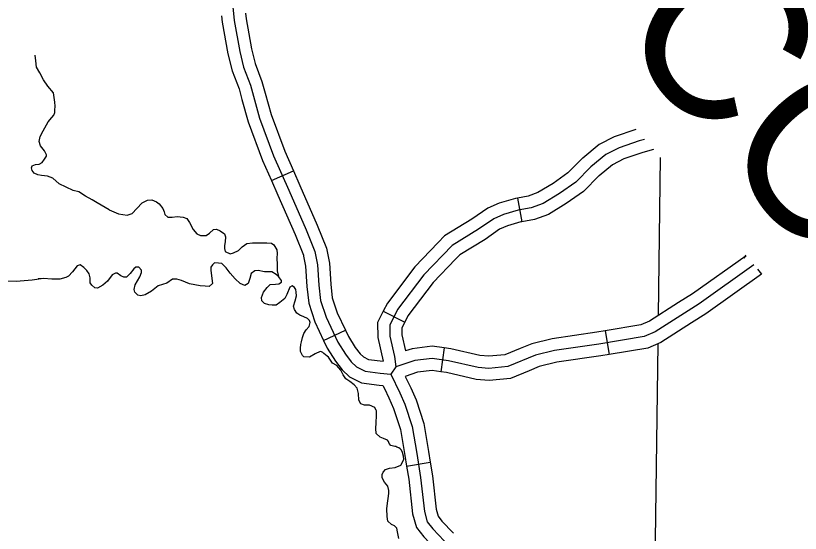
# Model space of a CAD drawing. Extents: x 8749 to 11879, y 13275 to 15339.
# Drawn here: x 10023.2 to 10121.1, y 13910.2 to 13974.8 of the extents above; entities that cross this region are included whole.
import ezdxf

# ---------------------------------------------------------------- set-up
doc = ezdxf.new("R2010")
doc.units = 0
for name, color, linetype in [('Level 32', 7, 'Continuous'), ('Level 35', 7, 'Continuous'), ('Level 45', 7, 'Continuous'), ('Level 46', 7, 'Continuous'), ('Level 5', 7, 'Continuous'), ('R_Draft', 7, 'Continuous')]:
    doc.layers.add(name, color=color, linetype=linetype)

msp = doc.modelspace()

# ---------------------------------------------------------------- linework, layer by layer
at = {"layer": 'Level 32'}
for points in [[(10050.288, 13975.858), (10050.471, 13974.164), (10051.165, 13970.32), (10051.641, 13968.344), (10052.511, 13966.111), (10053.644, 13961.974), (10055.4, 13957.289), (10057.301, 13952.999), (10059.458, 13948.058), (10060.555, 13945.349), (10060.884, 13943.702), (10061.031, 13941.14), (10061.25, 13939.236), (10061.945, 13937.15), (10063.407, 13934.039), (10064.358, 13932.538), (10065.089, 13931.586), (10065.748, 13930.964), (10066.808, 13930.415), (10068.709, 13930.195), (10070.026, 13930.075), (10071.159, 13927.732), (10071.781, 13926.305), (10072.695, 13923.523), (10073.267, 13920.155)], [(10073.267, 13920.155), (10073.742, 13917.154), (10074.217, 13912.908), (10074.583, 13911.626), (10075.278, 13910.748), (10076.704, 13909.247), (10077.801, 13908.039), (10078.203, 13906.868), (10078.569, 13905.133), (10079.775, 13899.752), (10079.995, 13898.105), (10079.446, 13896.312), (10078.313, 13893.457), (10077.837, 13891.114), (10078.166, 13888.369), (10078.369, 13886.769)]]:
    msp.add_lwpolyline(points, dxfattribs=at)
at = {"layer": 'Level 35'}
for points in [[(10027.272, 13961.543), (10027.703, 13962.056), (10027.972, 13962.353), (10028.08, 13962.677), (10028.08, 13963), (10028.134, 13963.486), (10028.08, 13963.999), (10027.919, 13965.159), (10027.218, 13965.968), (10026.679, 13966.778), (10026.22, 13967.641), (10025.816, 13968.37), (10025.708, 13969.125), (10025.654, 13969.854)], [(10034.883, 13950.573), (10033.363, 13951.409), (10032.743, 13951.814), (10031.908, 13952.245), (10031.072, 13952.785), (10030.371, 13952.947), (10029.509, 13953.379), (10028.646, 13953.81), (10027.838, 13954.512), (10027.191, 13954.755), (10026.436, 13954.836), (10025.951, 13954.917), (10025.52, 13955.132), (10025.277, 13955.456), (10025.169, 13955.78), (10025.25, 13956.023), (10025.655, 13956.212), (10026.113, 13956.266), (10026.49, 13956.455), (10026.814, 13956.859), (10027.029, 13957.237), (10027.056, 13957.426), (10026.787, 13957.912), (10026.301, 13958.532), (10026.14, 13959.072), (10026.247, 13959.719), (10026.625, 13960.394), (10027.029, 13961.139), (10027.272, 13961.543)], [(10034.883, 13950.573), (10036.042, 13950.06), (10037.12, 13949.898), (10037.74, 13950.087), (10038.306, 13950.708), (10039.007, 13951.409), (10039.654, 13951.76), (10040.193, 13951.814), (10040.759, 13951.571), (10041.109, 13951.301), (10041.567, 13950.735), (10041.756, 13950.303), (10041.837, 13949.952), (10042.214, 13949.628), (10042.726, 13949.628), (10043.346, 13949.736), (10044.101, 13949.628), (10044.559, 13949.493), (10044.91, 13948.981), (10045.341, 13948.09), (10045.826, 13947.551), (10046.257, 13947.335), (10046.958, 13947.362), (10047.39, 13947.659), (10047.875, 13948.09), (10048.252, 13948.144), (10048.71, 13947.955), (10049.249, 13947.578), (10049.384, 13947.2), (10049.33, 13946.552), (10049.249, 13946.094), (10049.249, 13945.743), (10049.33, 13945.338), (10049.977, 13945.068), (10050.381, 13945.176), (10051.001, 13945.5), (10051.46, 13945.932), (10052.053, 13946.337), (10052.753, 13946.418), (10053.562, 13946.444), (10054.532, 13946.418), (10055.125, 13946.391), (10055.422, 13946.175), (10055.799, 13945.554), (10055.853, 13945.122), (10055.799, 13944.529), (10055.826, 13943.746), (10055.853, 13942.964), (10056.001, 13942.256)], [(10054.263, 13942.828), (10053.468, 13942.971), (10053.034, 13942.948), (10052.576, 13942.628), (10052.416, 13942.01), (10052.233, 13941.346), (10051.821, 13941.117), (10051.204, 13941.369), (10050.586, 13941.941), (10049.969, 13942.651), (10049.466, 13943.314), (10048.917, 13943.864), (10048.528, 13943.887), (10048.025, 13943.933), (10047.751, 13943.704), (10047.568, 13943.383), (10047.568, 13943.017), (10047.682, 13941.987), (10047.773, 13941.369), (10047.339, 13941.002), (10046.836, 13941.025), (10046.241, 13941.071), (10044.892, 13941.323), (10043.908, 13941.735), (10043.314, 13941.918), (10042.765, 13941.918), (10042.056, 13941.391), (10041.004, 13941.071), (10040.135, 13940.43), (10039.357, 13939.972), (10038.808, 13939.835), (10038.465, 13939.926), (10038.077, 13940.293), (10037.985, 13940.636), (10038.122, 13941.185), (10038.694, 13942.193), (10038.9, 13942.719), (10038.923, 13943.04), (10038.58, 13943.406), (10038.191, 13943.406), (10037.939, 13943.2), (10037.505, 13942.605), (10037.025, 13942.147), (10036.704, 13942.147), (10036.338, 13942.307), (10035.881, 13942.651), (10035.675, 13942.673), (10035.241, 13942.445), (10034.646, 13941.643), (10034.097, 13941.163), (10033.411, 13940.773), (10033.068, 13940.842), (10032.725, 13941.14), (10032.519, 13941.46), (10032.519, 13942.055), (10032.382, 13942.559), (10032.085, 13942.994), (10031.719, 13943.36), (10031.261, 13943.681), (10030.895, 13943.589), (10030.575, 13943.2), (10030.278, 13942.811), (10029.798, 13942.261), (10029.478, 13942.101), (10028.702, 13941.895), (10027.717, 13941.918), (10026.687, 13941.987), (10026.001, 13941.964)], [(10063.282, 13931.148), (10062.755, 13931.446), (10062.239, 13932.162), (10062.08, 13932.321), (10061.682, 13932.639), (10061.538, 13932.778), (10061.365, 13932.848), (10061.221, 13932.867), (10060.575, 13932.595), (10059.889, 13932.183), (10059.18, 13932.229), (10059.02, 13932.366), (10058.745, 13932.87), (10058.745, 13933.305), (10058.791, 13933.74), (10058.882, 13934.083), (10058.997, 13934.61), (10059.18, 13935.113), (10059.477, 13935.571), (10059.843, 13936.006), (10059.957, 13936.487), (10059.889, 13936.739), (10059.637, 13936.99), (10059.18, 13937.219), (10058.677, 13937.403), (10058.311, 13937.677), (10057.991, 13938.135), (10057.899, 13938.547), (10058.105, 13939.211), (10058.242, 13939.829), (10058.196, 13940.287), (10058.173, 13940.63), (10057.991, 13940.859), (10057.716, 13941.088), (10057.419, 13940.905), (10057.03, 13940.012), (10056.778, 13939.486), (10056.184, 13938.982), (10055.704, 13938.684), (10055.223, 13938.662), (10054.789, 13938.707), (10054.24, 13938.868), (10053.943, 13939.188), (10053.897, 13939.6), (10054.126, 13940.287), (10054.606, 13940.882), (10054.972, 13941.248), (10055.612, 13941.294), (10056.069, 13941.317), (10056.367, 13941.546), (10056.367, 13941.752), (10056.001, 13942.256), (10055.704, 13942.507), (10055.155, 13942.805), (10054.743, 13942.828), (10054.263, 13942.828)], [(10026.687, 13941.987), (10025.279, 13941.781), (10024.753, 13941.735), (10023.266, 13941.62), (10022.1, 13941.643)], [(10071.476, 13920.283), (10071.358, 13920.589), (10071.198, 13920.727), (10071.019, 13920.88), (10070.796, 13920.934), (10070.662, 13921.019), (10070.544, 13921.048), (10070.361, 13921.094), (10070.041, 13921.14), (10069.812, 13921.392), (10069.743, 13921.644), (10069.606, 13921.804), (10069.126, 13922.033), (10068.714, 13922.216), (10068.211, 13922.674), (10068.142, 13923.292), (10068.211, 13924.001), (10068.257, 13924.917), (10068.234, 13925.489), (10068.211, 13925.512), (10068.028, 13925.879), (10067.365, 13926.176), (10066.725, 13926.176), (10066.267, 13926.359), (10066.038, 13926.817), (10065.993, 13927.641), (10065.81, 13928.328), (10065.444, 13928.74), (10064.895, 13929.129), (10064.415, 13929.473), (10064.094, 13929.953), (10063.778, 13930.571), (10063.282, 13931.148)], [(10071.017, 13909.556), (10070.863, 13910.409), (10070.794, 13910.867), (10070.474, 13911.119), (10070.131, 13911.325), (10069.65, 13911.737), (10069.559, 13912.309), (10069.513, 13913.271), (10069.605, 13913.98), (10069.719, 13914.827), (10069.788, 13915.217), (10069.765, 13915.56), (10069.65, 13916.086), (10069.239, 13916.567), (10068.964, 13917.14), (10068.964, 13917.529), (10069.056, 13917.849), (10069.353, 13918.147), (10069.879, 13918.33), (10070.565, 13918.421), (10071.297, 13918.696), (10071.655, 13919.409), (10071.595, 13919.846), (10071.476, 13920.283)]]:
    msp.add_lwpolyline(points, dxfattribs=at)
at = {"layer": 'Level 45'}
for p, q in [((10055.131, 13954.194), (10057.874, 13955.409)), ((10085.847, 13952.013), (10086.384, 13949.062)), ((10115.81, 13943.169), (10116.278, 13942.51)), ((10069.081, 13937.903), (10071.765, 13936.562)), ((10061.64, 13934.273), (10064.355, 13935.55)), ((10096.8, 13935.47), (10097.297, 13932.512)), ((10076.684, 13933.321), (10076.26, 13930.351)), ((10071.995, 13918.598), (10074.958, 13919.067))]:
    msp.add_line(p, q, dxfattribs=at)
for points in [[(10048.896, 13974.77), (10048.985, 13973.949), (10049.697, 13970.011), (10050.206, 13967.894), (10051.085, 13965.639), (10051.448, 13964.313)], [(10051.879, 13975.092), (10051.956, 13974.378), (10052.634, 13970.629), (10053.075, 13968.793), (10053.937, 13966.583), (10054.342, 13965.106)], [(10054.342, 13965.106), (10055.073, 13962.437), (10056.789, 13957.857), (10057.874, 13955.409)], [(10051.448, 13964.313), (10052.216, 13961.512), (10054.01, 13956.722), (10055.131, 13954.194)], [(10100.609, 13960.596), (10100.601, 13960.594), (10097.925, 13959.662), (10096.042, 13958.699), (10093.996, 13957.012), (10093.923, 13956.938)], [(10101.709, 13959.334), (10101.039, 13959.158), (10098.516, 13958.279), (10096.871, 13957.438), (10095.006, 13955.9), (10093.104, 13953.997), (10091.093, 13952.591), (10089.046, 13951.347), (10087.546, 13950.798), (10085.938, 13950.505), (10084.073, 13949.993), (10082.866, 13949.443), (10080.965, 13948.126), (10077.674, 13946.113), (10074.163, 13942.452), (10070.873, 13938.133), (10069.885, 13936.156), (10069.922, 13934.802), (10070.47, 13932.276), (10070.653, 13930.959)], [(10102.809, 13958.073), (10101.478, 13957.722), (10099.107, 13956.897), (10097.699, 13956.176), (10096.016, 13954.789), (10096.045, 13954.818)], [(10093.923, 13956.938), (10092.137, 13955.151), (10090.273, 13953.848), (10088.392, 13952.705), (10087.151, 13952.251), (10085.847, 13952.013)], [(10057.874, 13955.409), (10058.674, 13953.603), (10060.841, 13948.64), (10061.999, 13945.782), (10062.08, 13945.374)], [(10096.045, 13954.818), (10094.072, 13952.843), (10091.913, 13951.334), (10089.699, 13949.989), (10087.942, 13949.345), (10086.384, 13949.062)], [(10055.131, 13954.194), (10055.928, 13952.395), (10058.076, 13947.476), (10059.112, 13944.917), (10059.138, 13944.786)], [(10085.847, 13952.013), (10085.604, 13951.969), (10083.56, 13951.407), (10082.122, 13950.753), (10080.145, 13949.383), (10076.725, 13947.291), (10075.935, 13946.467)], [(10086.384, 13949.062), (10086.271, 13949.041), (10084.585, 13948.578), (10083.61, 13948.134), (10081.784, 13946.868), (10078.622, 13944.934), (10078.1, 13944.39)], [(10075.935, 13946.467), (10073.022, 13943.429), (10069.594, 13938.93), (10069.081, 13937.903)], [(10062.08, 13945.374), (10062.376, 13943.893), (10062.526, 13941.269), (10062.722, 13939.563), (10063.34, 13937.708), (10064.355, 13935.55)], [(10059.138, 13944.786), (10059.393, 13943.511), (10059.536, 13941.011), (10059.778, 13938.91), (10060.55, 13936.592), (10061.64, 13934.273)], [(10078.1, 13944.39), (10075.305, 13941.475), (10072.151, 13937.336), (10071.765, 13936.562)], [(10114.362, 13944.829), (10107.662, 13940.074), (10105.934, 13938.979)], [(10115.353, 13943.693), (10108.499, 13938.828), (10103.014, 13935.351), (10101.661, 13934.765), (10095.993, 13933.814), (10090.472, 13933.008), (10088.095, 13932.423), (10084.621, 13930.995), (10082.281, 13930.776), (10080.928, 13930.885), (10077.235, 13931.727), (10075.187, 13932.02), (10073.03, 13931.764), (10070.653, 13930.959), (10070.026, 13930.075)], [(10116.278, 13942.51), (10109.335, 13937.583), (10107.541, 13936.445)], [(10105.934, 13938.979), (10102.31, 13936.681), (10101.232, 13936.214), (10096.8, 13935.47)], [(10069.081, 13937.903), (10068.376, 13936.491), (10068.426, 13934.621), (10069.068, 13931.664)], [(10071.765, 13936.562), (10071.395, 13935.822), (10071.418, 13934.983), (10071.859, 13932.951)], [(10107.541, 13936.445), (10103.718, 13934.021), (10102.089, 13933.316), (10097.297, 13932.512)], [(10064.355, 13935.55), (10064.725, 13934.762), (10065.589, 13933.398), (10066.206, 13932.595), (10066.625, 13932.199), (10067.253, 13931.873), (10069.068, 13931.664)], [(10096.8, 13935.47), (10095.761, 13935.296), (10090.183, 13934.482), (10087.628, 13933.853), (10086.172, 13933.254)], [(10061.64, 13934.273), (10062.09, 13933.315), (10063.127, 13931.678), (10063.973, 13930.578), (10064.871, 13929.729), (10066.363, 13928.956), (10068.555, 13928.703), (10069.045, 13928.658), (10069.234, 13928.267)], [(10076.684, 13933.321), (10075.205, 13933.533), (10072.697, 13933.235), (10071.859, 13932.951)], [(10086.172, 13933.254), (10084.258, 13932.468), (10082.272, 13932.281), (10081.157, 13932.372), (10077.508, 13933.203), (10076.684, 13933.321)], [(10097.297, 13932.512), (10096.226, 13932.332), (10090.76, 13931.535), (10088.562, 13930.993), (10087.313, 13930.48)], [(10076.26, 13930.351), (10075.169, 13930.507), (10073.363, 13930.293), (10071.837, 13929.776)], [(10087.313, 13930.48), (10084.984, 13929.523), (10082.291, 13929.27), (10080.7, 13929.399), (10076.962, 13930.251), (10076.26, 13930.351)], [(10071.837, 13929.776), (10072.523, 13928.358), (10073.184, 13926.839), (10074.155, 13923.884), (10074.747, 13920.398), (10074.958, 13919.067)], [(10069.234, 13928.267), (10069.796, 13927.106), (10070.378, 13925.77), (10071.235, 13923.161), (10071.786, 13919.912), (10071.995, 13918.597)], [(10071.995, 13918.597), (10072.255, 13916.953), (10072.74, 13912.616), (10073.222, 13910.929), (10074.143, 13909.764), (10075.605, 13908.226), (10075.637, 13908.19)], [(10074.958, 13919.067), (10075.229, 13917.355), (10075.694, 13913.199), (10075.944, 13912.324), (10076.412, 13911.732), (10077.803, 13910.268), (10077.858, 13910.207)]]:
    msp.add_lwpolyline(points, dxfattribs=at)
at = {"layer": 'Level 46'}
msp.add_lwpolyline([(10114.143, 13944.538), (10114.319, 13944.814), (10114.316, 13944.882)], dxfattribs=at)
at = {"layer": 'Level 5'}
for points in [[(10103.664, 13957.094), (10103.393, 13937.368)], [(10103.345, 13933.86), (10102.842, 13897.154)]]:
    msp.add_lwpolyline(points, dxfattribs=at)

# ---------------------------------------------------------------- texts
at = {"layer": 'R_Draft'}
msp.add_text('NEVADA COUNTY', height=20.21452, rotation=311.0766, dxfattribs=at).set_placement((10019.467, 14062.404))

doc.saveas('drawing.dxf')
